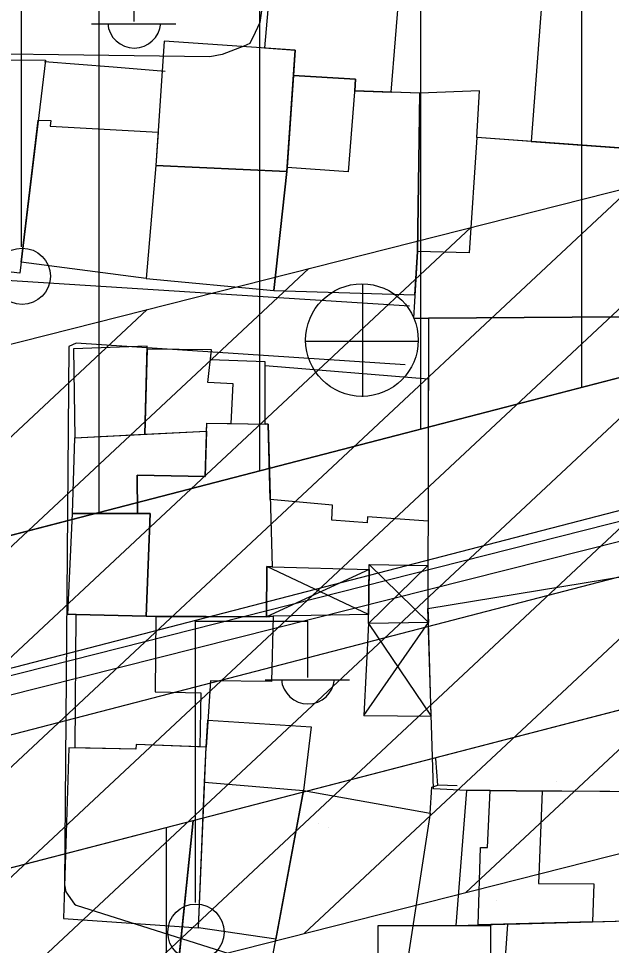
# Model space of a CAD drawing. Extents: x 417997 to 421451, y 4451742 to 4455216.
# Drawn here: x 419586.7 to 419623.6, y 4452601.8 to 4452659.5 of the extents above; entities that cross this region are included whole.
import ezdxf

# ---------------------------------------------------------------- set-up
doc = ezdxf.new("R2010")
doc.units = 0
for name, color, linetype in [('ADA', 7, 'Continuous'), ('ADAKENARI', 7, 'Continuous'), ('B_Kapi', 7, 'Continuous'), ('B_Mesken', 7, 'Continuous'), ('B_Sundurma', 7, 'Continuous'), ('B_Teras', 7, 'Continuous'), ('Default', 7, 'Continuous'), ('Hat_ENH', 7, 'Continuous'), ('KALDIRIM', 7, 'Continuous'), ('PL_AYA_PARK_DINLENME', 7, 'Continuous'), ('PL_KON_MEV_350', 7, 'Continuous'), ('S_Elektrik_Diregi', 7, 'Continuous'), ('S_Rogar_Kapagi', 7, 'Continuous'), ('Sinir_Duvar_tek_tarafa_ait', 7, 'Continuous'), ('TA_ENH_154', 7, 'Continuous'), ('TA_ENH_KORUMA', 7, 'Continuous'), ('TA_ENH_TARAMA', 7, 'Continuous'), ('TR_ORTAYOGUNKONUT', 7, 'Continuous'), ('TR_PARKALANI', 7, 'Continuous'), ('Yol_Sose', 7, 'Continuous')]:
    doc.layers.add(name, color=color, linetype=linetype)

# ---------------------------------------------------------------- blocks, each defined once
blk = doc.blocks.new('POINT_DISPLAY')
at = {"layer": 'Default'}
blk.add_line((0, 0), (0, 0), dxfattribs=at)

msp = doc.modelspace()

# ---------------------------------------------------------------- linework, layer by layer
at = {"layer": 'ADA'}
msp.add_line((419597.602, 4452609.605), (419595.837, 4452592.539), dxfattribs=at)
msp.add_line((419597.602, 4452609.605), (419595.837, 4452592.539), dxfattribs=at)
at = {"layer": 'ADAKENARI'}
for p, q in [((419775.978, 4452676.538), (419568.876, 4452622.815)), ((419775.978, 4452676.538), (419568.876, 4452622.815)), ((419597.602, 4452609.605), (419626.745, 4452617.165)), ((419597.602, 4452609.605), (419626.745, 4452617.165)), ((419515.874, 4452588.404), (419597.602, 4452609.605)), ((419515.874, 4452588.404), (419597.602, 4452609.605))]:
    msp.add_line(p, q, dxfattribs=at)
at = {"layer": 'B_Kapi'}
msp.add_lwpolyline([(419592.624, 4452656.454), (419595.871, 4452656.2)], dxfattribs=at)
at = {"layer": 'B_Mesken'}
for points in [[(419616.34, 4452661.23), (419616.417, 4452662.121), (419618.295, 4452662.02), (419619.371, 4452661.967), (419618.615, 4452651.823), (419615.225, 4452652.072), (419615.401, 4452654.959), (419611.677, 4452654.832), (419609.914, 4452654.889), (419610.443, 4452661.528)], [(419628.065, 4452651.127), (419628.117, 4452652.724), (419628.521, 4452652.657), (419629.295, 4452661.479), (419619.371, 4452661.967), (419618.615, 4452651.823)], [(419602.412, 4452661.919), (419602.042, 4452657.633), (419603.939, 4452657.502), (419603.832, 4452655.931), (419607.699, 4452655.696), (419607.64, 4452654.962), (419609.914, 4452654.889), (419610.443, 4452661.528), (419604.908, 4452661.808)], [(419595.807, 4452658.063), (419595.285, 4452650.334), (419603.424, 4452649.961), (419603.939, 4452657.502)], [(419579.987, 4452656.926), (419588.423, 4452656.867), (419586.829, 4452643.638), (419583.767, 4452643.996), (419578.886, 4452644.275), (419579.873, 4452655.619)], [(419603.424, 4452649.961), (419602.614, 4452642.563), (419611.376, 4452642.277), (419611.532, 4452644.98), (419611.677, 4452654.832), (419607.64, 4452654.962), (419607.699, 4452655.696), (419603.832, 4452655.931), (419603.441, 4452650.209)], [(419611.677, 4452654.832), (419611.532, 4452644.98), (419611.292, 4452640.841), (419612.221, 4452640.838), (419627.102, 4452640.949), (419627.442, 4452640.948), (419628.065, 4452651.127), (419615.225, 4452652.072), (419615.401, 4452654.959)], [(419587.974, 4452653.142), (419588.759, 4452653.117), (419588.721, 4452652.766), (419595.425, 4452652.405), (419595.285, 4452650.334), (419594.677, 4452643.308), (419586.911, 4452644.315)], [(419594.677, 4452643.308), (419602.614, 4452642.563), (419603.424, 4452649.961), (419595.285, 4452650.334)], [(419612.221, 4452640.838), (419612.183, 4452622.784), (419627.458, 4452625.292), (419627.915, 4452640.019), (419627.144, 4452640.022), (419627.102, 4452640.949)], [(419594.595, 4452633.617), (419594.749, 4452639.1), (419590.166, 4452638.934), (419590.257, 4452633.393)], [(419602.066, 4452634.241), (419602.079, 4452638.116), (419598.668, 4452638.254), (419598.731, 4452638.866), (419594.744, 4452638.91), (419594.595, 4452633.617), (419598.433, 4452633.815), (419598.448, 4452634.317), (419599.964, 4452634.285)], [(419602.078, 4452637.901), (419612.213, 4452637.074), (419612.195, 4452628.215), (419608.443, 4452628.476), (419608.419, 4452628.113), (419606.214, 4452628.279), (419606.262, 4452629.21), (419602.386, 4452629.573), (419602.258, 4452634.237), (419602.066, 4452634.241)], [(419602.258, 4452634.237), (419602.501, 4452625.378), (419602.183, 4452625.402), (419602.15, 4452622.276), (419594.689, 4452622.3), (419594.937, 4452628.687), (419594.143, 4452628.69), (419594.129, 4452631.068), (419598.346, 4452630.987), (419598.448, 4452634.317)], [(419594.143, 4452628.69), (419590.105, 4452628.702), (419590.257, 4452633.393), (419598.433, 4452633.815), (419598.346, 4452630.987), (419594.129, 4452631.068)], [(419590.333, 4452622.407), (419589.811, 4452622.409), (419590.105, 4452628.702), (419594.143, 4452628.69), (419594.937, 4452628.687), (419594.689, 4452622.3)], [(419614.59, 4452611.473), (419612.54, 4452611.566), (419612.183, 4452622.784), (419627.458, 4452625.292), (419627.17, 4452611.495), (419626.469, 4452611.545), (419626.446, 4452611.389), (419619.284, 4452611.44), (419616.058, 4452611.462), (419614.59, 4452611.473)], [(419602.15, 4452622.276), (419602.582, 4452622.32), (419602.478, 4452618.254), (419598.68, 4452618.289), (419598.402, 4452614.164), (419598.024, 4452614.179), (419594.051, 4452614.337), (419594.028, 4452614.042), (419590.26, 4452614.116), (419590.333, 4452622.407), (419594.689, 4452622.3), (419595.279, 4452622.298)], [(419598.516, 4452615.854), (419604.939, 4452615.425), (419604.448, 4452611.472), (419602.736, 4452602.24), (419597.934, 4452602.937), (419598.311, 4452611.982), (419598.402, 4452614.164)], [(419589.881, 4452614.124), (419589.551, 4452603.508), (419597.934, 4452602.937), (419598.402, 4452614.164), (419594.051, 4452614.337), (419594.028, 4452614.042)], [(419602.46, 4452600.752), (419604.448, 4452611.472), (419612.321, 4452610.063), (419610.65, 4452599.138)], [(419613.928, 4452603.075), (419626.102, 4452603.42), (419626.446, 4452611.389), (419614.59, 4452611.473)], [(419626.102, 4452603.42), (419626.828, 4452603.418), (419626.367, 4452594.346), (419616.581, 4452594.855), (419617.154, 4452603.166), (419622.411, 4452603.315)]]:
    msp.add_lwpolyline(points, close=True, dxfattribs=at)
at = {"layer": 'B_Sundurma'}
for p, q in [((419608.533, 4452625.219), (419602.15, 4452622.276)), ((419608.506, 4452622.421), (419602.183, 4452625.402)), ((419608.501, 4452621.864), (419612.189, 4452625.466)), ((419612.233, 4452621.92), (419608.536, 4452625.523)), ((419608.207, 4452616.145), (419612.233, 4452621.92)), ((419608.501, 4452621.864), (419612.396, 4452616.087))]:
    msp.add_line(p, q, dxfattribs=at)
for points in [[(419602.501, 4452625.378), (419608.533, 4452625.219), (419608.506, 4452622.421), (419602.582, 4452622.32), (419602.15, 4452622.276), (419602.183, 4452625.402)], [(419612.233, 4452621.92), (419608.501, 4452621.864), (419608.536, 4452625.523), (419612.189, 4452625.466), (419612.183, 4452622.784)], [(419608.501, 4452621.864), (419608.207, 4452616.145), (419612.396, 4452616.087), (419612.233, 4452621.92)]]:
    msp.add_lwpolyline(points, close=True, dxfattribs=at)
at = {"layer": 'B_Teras'}
for points in [[(419603.832, 4452655.931), (419607.699, 4452655.696), (419607.24, 4452649.94), (419603.441, 4452650.209)], [(419627.102, 4452640.949), (419627.442, 4452640.948), (419628.065, 4452651.127), (419615.225, 4452652.072), (419614.748, 4452644.902), (419611.532, 4452644.98), (419611.292, 4452640.841), (419612.221, 4452640.838)], [(419599.964, 4452634.285), (419600.085, 4452636.754), (419598.52, 4452636.827), (419598.731, 4452638.866), (419594.744, 4452638.91), (419594.595, 4452633.617), (419598.433, 4452633.815), (419598.448, 4452634.317)], [(419595.279, 4452622.298), (419595.24, 4452617.609), (419598.075, 4452617.554), (419598.024, 4452614.179), (419594.051, 4452614.337), (419594.028, 4452614.042), (419590.26, 4452614.116), (419590.333, 4452622.407), (419594.689, 4452622.3)], [(419598.311, 4452611.982), (419604.448, 4452611.472), (419602.736, 4452602.24), (419597.934, 4452602.937)], [(419619.284, 4452611.44), (419619.061, 4452605.689), (419622.507, 4452605.678), (419622.411, 4452603.315), (419615.304, 4452603.114), (419615.456, 4452607.936), (419615.886, 4452607.934), (419616.058, 4452611.462)]]:
    msp.add_lwpolyline(points, close=True, dxfattribs=at)
at = {"layer": 'Hat_ENH'}
msp.add_lwpolyline([(419643.501, 4452631.847), (419357.517, 4452559.702), (419289.183, 4452591.36)], dxfattribs=at)
at = {"layer": 'KALDIRIM'}
for p, q in [((419673.579, 4452641.711), (419534.451, 4452605.621)), ((419673.579, 4452641.711), (419534.451, 4452605.621)), ((419674.456, 4452637.806), (419513.865, 4452596.148)), ((419674.456, 4452637.806), (419513.865, 4452596.148))]:
    msp.add_line(p, q, dxfattribs=at)
at = {"layer": 'PL_AYA_PARK_DINLENME'}
msp.add_lwpolyline([(419595.837, 4452592.539), (419597.602, 4452609.605), (419626.745, 4452617.165), (419627.306, 4452577.296)], close=True, dxfattribs=at)
msp.add_lwpolyline([(419595.837, 4452592.539), (419597.602, 4452609.605), (419626.745, 4452617.165), (419627.306, 4452577.296)], close=True, dxfattribs=at)
at = {"layer": 'PL_KON_MEV_350'}
msp.add_lwpolyline([(419796.331, 4452996.105), (419805.412, 4452988.482), (419786.294, 4452689.029), (419775.978, 4452676.538), (419568.876, 4452622.815), (419561.752, 4452629.972), (419581.871, 4452706.077), (419635.792, 4452719.454), (419637.405, 4452760.32), (419700.317, 4452851.73), (419754.087, 4452844.74), (419741.182, 4452876.464), (419703.543, 4452885.605), (419700.317, 4452851.73), (419637.405, 4452760.32), (419580.562, 4452749.662), (419577.387, 4452855.396), (419570.344, 4452931.114), (419579.136, 4452943.428)], close=True, dxfattribs=at)
msp.add_lwpolyline([(419367.191, 4452550.252), (419515.874, 4452588.404), (419597.602, 4452609.605), (419595.837, 4452592.539), (419627.306, 4452577.296), (419626.745, 4452617.165), (419747.044, 4452648.371), (419747.044, 4452635.415), (419803.365, 4452632.236)], dxfattribs=at)
at = {"layer": 'S_Elektrik_Diregi'}
for p, q in [((419586.94, 4452645.277), (419586.94, 4452662.777)), ((419593.94, 4452659.277), (419593.94, 4452662.777)), ((419591.28, 4452659.137), (419596.53, 4452659.137)), ((419597.736, 4452604.501), (419597.736, 4452622.001)), ((419597.736, 4452622.001), (419604.736, 4452622.001)), ((419604.736, 4452618.501), (419604.736, 4452622.001)), ((419602.076, 4452618.361), (419607.326, 4452618.361)), ((419609.104, 4452585.574), (419609.104, 4452603.074)), ((419609.104, 4452603.074), (419616.104, 4452603.074)), ((419616.104, 4452599.574), (419616.104, 4452603.074))]:
    msp.add_line(p, q, dxfattribs=at)
for centre in [(419586.976, 4452643.441), (419597.772, 4452602.666)]:
    msp.add_circle(centre, 1.75, dxfattribs=at)
for centre in [(419593.941, 4452659.289), (419604.736, 4452618.514)]:
    msp.add_arc(centre, 1.658, 184.83843, 355.14641, dxfattribs=at)
at = {"layer": 'S_Rogar_Kapagi'}
for p, q in [((419608.141, 4452635.943), (419608.141, 4452642.943)), ((419604.571, 4452639.408), (419611.571, 4452639.408))]:
    msp.add_line(p, q, dxfattribs=at)
msp.add_circle((419608.087, 4452639.472), 3.5, dxfattribs=at)
at = {"layer": 'Sinir_Duvar_tek_tarafa_ait'}
for points in [[(419588.365, 4452656.786), (419592.624, 4452656.454)], [(419614.009, 4452611.768), (419612.803, 4452611.795), (419612.679, 4452613.464)], [(419612.44, 4452611.677), (419612.803, 4452611.795)], [(419612.321, 4452610.063), (419612.44, 4452611.677)]]:
    msp.add_lwpolyline(points, dxfattribs=at)
at = {"layer": 'TA_ENH_154'}
msp.add_lwpolyline([(421244.229, 4452871.733), (420603.453, 4452866.932), (420104.111, 4452747.147), (419709.07, 4452649.72), (419353.297, 4452559.565), (419284.532, 4452601.288), (419287.681, 4452599.871), (419484.079, 4452691.722), (419833.947, 4454863.938), (419862.826, 4455014.236)], dxfattribs=at)
msp.add_lwpolyline([(421244.229, 4452871.733), (420603.453, 4452866.932), (420104.111, 4452747.147), (419709.07, 4452649.72), (419353.297, 4452559.565), (419284.532, 4452601.288), (419287.681, 4452599.871), (419484.079, 4452691.722), (419833.947, 4454863.938), (419862.826, 4455014.236)], dxfattribs=at)
at = {"layer": 'TA_ENH_KORUMA'}
msp.add_lwpolyline([(419883.153, 4455014.021), (419853.647, 4454860.459), (419502.143, 4452678.088), (419329.549, 4452597.37), (419356.508, 4452581.013), (419704.218, 4452669.124), (420099.383, 4452766.582), (420601.013, 4452886.916), (421244.438, 4452891.737)], dxfattribs=at)
msp.add_lwpolyline([(419883.153, 4455014.021), (419853.647, 4454860.459), (419502.143, 4452678.088), (419329.549, 4452597.37), (419356.508, 4452581.013), (419704.218, 4452669.124), (420099.383, 4452766.582), (420601.013, 4452886.916), (421244.438, 4452891.737)], dxfattribs=at)
at = {"layer": 'TA_ENH_TARAMA'}
for p, q in [((419614.549, 4452605.133), (419675.134, 4452661.754)), ((419614.549, 4452605.133), (419675.134, 4452661.754)), ((419604.501, 4452602.587), (419665.086, 4452659.208)), ((419604.501, 4452602.587), (419665.086, 4452659.208)), ((419594.454, 4452600.041), (419655.038, 4452656.662)), ((419594.454, 4452600.041), (419655.038, 4452656.662)), ((419584.406, 4452597.495), (419644.99, 4452654.116)), ((419584.406, 4452597.495), (419644.99, 4452654.116)), ((419574.358, 4452594.949), (419634.942, 4452651.57)), ((419574.358, 4452594.949), (419634.942, 4452651.57)), ((419564.31, 4452592.402), (419624.894, 4452649.023)), ((419564.31, 4452592.402), (419624.894, 4452649.023)), ((419554.262, 4452589.856), (419614.846, 4452646.477)), ((419554.262, 4452589.856), (419614.846, 4452646.477)), ((419544.214, 4452587.31), (419604.798, 4452643.931)), ((419544.214, 4452587.31), (419604.798, 4452643.931)), ((419534.166, 4452584.764), (419594.751, 4452641.385)), ((419534.166, 4452584.764), (419594.751, 4452641.385)), ((419350.087, 4452538.117), (419713.921, 4452630.315)), ((419350.087, 4452538.117), (419713.921, 4452630.315))]:
    msp.add_line(p, q, dxfattribs=at)
at = {"layer": 'TR_ORTAYOGUNKONUT'}
for p, q in [((419621.752, 4452636.532), (419621.752, 4452715.971)), ((419621.752, 4452636.532), (419621.752, 4452715.971)), ((419611.752, 4452633.938), (419611.752, 4452713.49)), ((419611.752, 4452633.938), (419611.752, 4452713.49)), ((419601.752, 4452631.343), (419601.752, 4452711.01)), ((419601.752, 4452631.343), (419601.752, 4452711.01)), ((419591.752, 4452628.749), (419591.752, 4452708.529)), ((419591.752, 4452628.749), (419591.752, 4452708.529)), ((419595.951, 4452593.643), (419595.951, 4452609.177)), ((419595.951, 4452593.643), (419595.951, 4452609.177))]:
    msp.add_line(p, q, dxfattribs=at)
at = {"layer": 'Yol_Sose'}
for points in [[(419589.883, 4452639.065), (419589.613, 4452605.612), (419589.68, 4452605.179), (419590.224, 4452604.403), (419590.338, 4452604.334), (419600.609, 4452601.09), (419601.722, 4452599.948), (419612.164, 4452586.57), (419613.618, 4452585.199), (419618.987, 4452581.879), (419623.36, 4452580.43), (419624.112, 4452580.405), (419624.773, 4452580.54), (419625.116, 4452580.789), (419625.369, 4452581.289), (419627.016, 4452603.693), (419629.215, 4452648.116), (419629.56, 4452655.903), (419634.811, 4452706.26), (419639.942, 4452754.727)], [(419609.787, 4452735.763), (419607.821, 4452713.292), (419604.836, 4452686.544), (419602.693, 4452665.85), (419601.736, 4452659.226), (419601.461, 4452658.589), (419601.117, 4452657.907), (419600.751, 4452657.749), (419599.405, 4452657.23), (419598.629, 4452657.073), (419576.676, 4452657.371), (419567.261, 4452657.379), (419566.69, 4452657.084), (419566.393, 4452656.698), (419563.985, 4452645.684), (419563.892, 4452645.183), (419563.915, 4452645.092), (419564.029, 4452645.023), (419584.7, 4452643.272), (419611.047, 4452641.593)], [(419610.784, 4452637.927), (419590.34, 4452639.291), (419589.883, 4452639.065)]]:
    msp.add_lwpolyline(points, dxfattribs=at)

# ---------------------------------------------------------------- block references
at = {"layer": 'TR_PARKALANI', "xscale": 0.1, "yscale": 0.10000000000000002}
for p in [(419620.171, 4452612.049), (419620.171, 4452612.049), (419605.399, 4452609.445), (419605.399, 4452609.445), (419606.037, 4452609.17), (419606.037, 4452609.17), (419616.477, 4452604.615), (419616.477, 4452604.615), (419600.837, 4452602.296), (419600.837, 4452602.296)]:
    msp.add_blockref('POINT_DISPLAY', p, dxfattribs=at)

doc.saveas('drawing.dxf')
